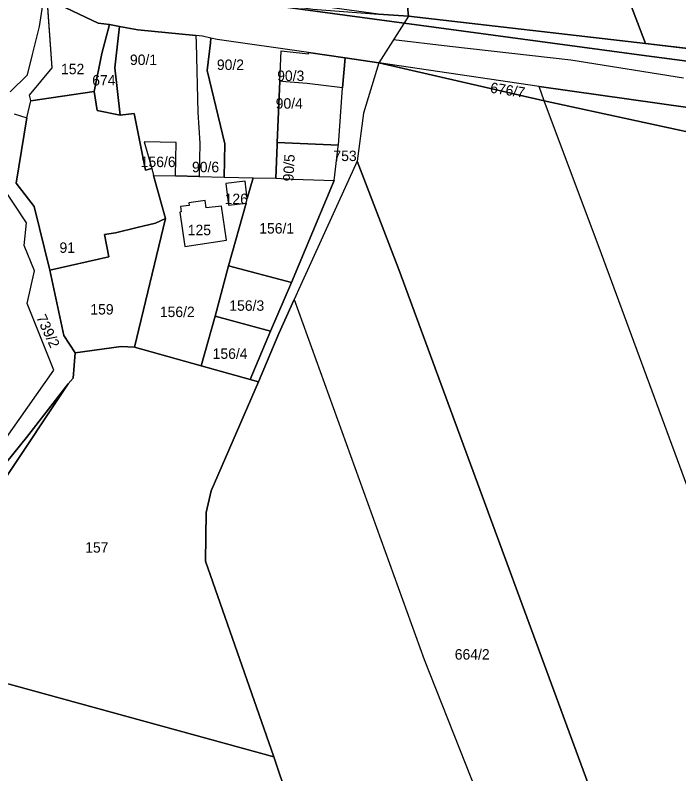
# Model space of a CAD drawing. Extents: x -629983 to -626385, y -1072828 to -1067897.
# Drawn here: x -627663.6 to -627472.6, y -1071057.2 to -1070839 of the extents above; entities that cross this region are included whole.
import ezdxf

# ---------------------------------------------------------------- set-up
doc = ezdxf.new("R2010")
doc.units = 0
for name, color, linetype in [('Parcela nároku', 7, 'Continuous'), ('Parcelní číslo', 7, 'Continuous'), ('Plocha PÚ', 7, 'Continuous'), ('Silnice ŘSD', 7, 'Continuous'), ('Vnitřní obvod_šetřený', 7, 'Continuous'), ('voda', 7, 'Continuous')]:
    doc.layers.add(name, color=color, linetype=linetype)

msp = doc.modelspace()

# ---------------------------------------------------------------- linework, layer by layer
at = {"layer": 'Parcela nároku'}
for points in [[(-627526.57, -1070644.43), (-627524.44, -1070643.36), (-627494.54, -1070708.53), (-627485.16, -1070729.61), (-627467.69, -1070772.62), (-627459.42, -1070795.95), (-627450.33, -1070820.66), (-627444.51, -1070837.95), (-627440.33, -1070852.16), (-627482.19, -1070847.21), (-627487.27, -1070833.79), (-627496.33, -1070806.96), (-627518.25, -1070750.64), (-627541.19, -1070696.77), (-627538.48, -1070690.73)], [(-627563.86, -1070797.46), (-627518.25, -1070750.64), (-627496.33, -1070806.96), (-627487.27, -1070833.79), (-627482.19, -1070847.21), (-627550.43, -1070839.35), (-627551.35, -1070829.88), (-627559.66, -1070813.03)], [(-627585.68, -1070829.2), (-627579.07, -1070829.7), (-627577.79, -1070812.83), (-627577.49, -1070808.9), (-627576.95, -1070801.82), (-627584.38, -1070801.52), (-627585.54, -1070801.48), (-627574.73, -1070788.94), (-627565.24, -1070790.87), (-627563.86, -1070797.46), (-627559.66, -1070813.03), (-627551.35, -1070829.88), (-627550.43, -1070839.35), (-627559.06, -1070838.71), (-627586.44, -1070835.03)], [(-627652.62, -1070835.22), (-627639.66, -1070841.36), (-627636.46, -1070841.76), (-627638.61, -1070850.01), (-627640.81, -1070860.95), (-627659.11, -1070863.69), (-627659.08, -1070863.54), (-627659.42, -1070862.08), (-627652.97, -1070854.15), (-627654.46, -1070832.77), (-627653.63, -1070833.11)], [(-627634.88, -1070854.16), (-627633.39, -1070867.78), (-627640, -1070866.44), (-627640.81, -1070860.95), (-627638.61, -1070850.01), (-627636.46, -1070841.76), (-627633.54, -1070842.29), (-627633.82, -1070844.77)], [(-627617.44, -1070885.25), (-627617.21, -1070875.65), (-627626.43, -1070875.42), (-627624.3, -1070883.1), (-627626.04, -1070883.58), (-627629.3, -1070867.33), (-627633.39, -1070867.78), (-627634.88, -1070854.16), (-627633.82, -1070844.77), (-627633.54, -1070842.29), (-627628.29, -1070843.23), (-627611.6, -1070844.91), (-627611.54, -1070847.12), (-627611.03, -1070867.03), (-627610.4, -1070875.82), (-627610.64, -1070885.42)], [(-627603.21, -1070875.99), (-627608.34, -1070854.9), (-627607.42, -1070846.96), (-627607.27, -1070845.65), (-627609.71, -1070845.1), (-627611.6, -1070844.91), (-627611.54, -1070847.12), (-627611.03, -1070867.03), (-627610.4, -1070875.82), (-627610.64, -1070885.42), (-627603.44, -1070885.59)], [(-627579.17, -1070849.78), (-627605.49, -1070846.05), (-627607.27, -1070845.65), (-627607.42, -1070846.96), (-627608.34, -1070854.9), (-627603.21, -1070875.99), (-627603.44, -1070885.59), (-627595.14, -1070885.79), (-627588.59, -1070885.95), (-627588.19, -1070876.36), (-627588.16, -1070875.63), (-627587.42, -1070858.02), (-627587.06, -1070849.33), (-627585.33, -1070849.46), (-627579.18, -1070850.12)], [(-627579.18, -1070850.12), (-627579.17, -1070849.78), (-627568.66, -1070851.27), (-627569.39, -1070859.94), (-627579.54, -1070858.65), (-627585.68, -1070858.16), (-627587.42, -1070858.02), (-627587.06, -1070849.33), (-627585.33, -1070849.46)], [(-627571.82, -1070886.58), (-627570.62, -1070876.79), (-627570.59, -1070876.37), (-627569.39, -1070859.94), (-627568.66, -1070851.27), (-627558.97, -1070852.76), (-627563.32, -1070867.25), (-627565.13, -1070881.01), (-627581.51, -1070916.75), (-627583.31, -1070920.78), (-627587.7, -1070930.63), (-627593.56, -1070944.49), (-627595.94, -1070943.82), (-627590.07, -1070929.9), (-627584.09, -1070915.91)], [(-627425.39, -1071101.61), (-627464.39, -1070990.31), (-627494.83, -1070907.68), (-627511.34, -1070863.62), (-627558.97, -1070852.76), (-627563.32, -1070867.25), (-627565.13, -1070881.01), (-627553.22, -1070912.19), (-627487.28, -1071091.1), (-627484.82, -1071098.49), (-627477.62, -1071120.08), (-627464.68, -1071117.19), (-627425.29, -1071264.47), (-627411.23, -1071265.41), (-627404.64, -1071260.81), (-627372.04, -1071256.74)], [(-627511.34, -1070863.62), (-627512.8, -1070859.53), (-627558.97, -1070852.76)], [(-627585.68, -1070858.16), (-627587.42, -1070858.02), (-627588.16, -1070875.63), (-627570.59, -1070876.37), (-627569.39, -1070859.94), (-627579.54, -1070858.65)], [(-627629.3, -1070867.33), (-627626.04, -1070883.58), (-627624.3, -1070883.1), (-627623.74, -1070885.1), (-627620.3, -1070897.5), (-627623.24, -1070898.85), (-627628.44, -1070900.12), (-627634.71, -1070901.66), (-627637.92, -1070902.08), (-627636.66, -1070908.55), (-627653.57, -1070912.37), (-627658.1, -1070894.07), (-627663.33, -1070887.32), (-627660.19, -1070868.57), (-627659.11, -1070863.69), (-627640.81, -1070860.95), (-627640, -1070866.44), (-627633.39, -1070867.78)], [(-627400.11, -1070875.43), (-627378.98, -1070876.68), (-627383.46, -1070880.08), (-627397.15, -1070881.84), (-627416.76, -1070883.94), (-627458.27, -1070875.13), (-627511.34, -1070863.62), (-627512.8, -1070859.53)], [(-627511.34, -1070863.62), (-627458.27, -1070875.13), (-627414.24, -1070975.53), (-627351.5, -1071134.14), (-627344.19, -1071153.05), (-627310.58, -1071241.74), (-627330.46, -1071244.09), (-627344.95, -1071240.94), (-627370.43, -1071256.59), (-627372.04, -1071256.74), (-627425.39, -1071101.61), (-627464.39, -1070990.31), (-627494.83, -1070907.68)], [(-627617.21, -1070875.65), (-627626.43, -1070875.42), (-627624.3, -1070883.1), (-627623.74, -1070885.1), (-627617.44, -1070885.25)], [(-627588.19, -1070876.36), (-627588.59, -1070885.95), (-627583.69, -1070886.15), (-627571.82, -1070886.58), (-627570.62, -1070876.79), (-627570.59, -1070876.37), (-627588.16, -1070875.63)], [(-627487.28, -1071091.1), (-627553.22, -1070912.19), (-627565.13, -1070881.01), (-627581.51, -1070916.75), (-627583.31, -1070920.78), (-627545.93, -1071024.35), (-627512.14, -1071109.63), (-627484.82, -1071098.49)], [(-627629.23, -1070934.48), (-627620.3, -1070897.5), (-627623.74, -1070885.1), (-627617.44, -1070885.25), (-627610.64, -1070885.42), (-627603.44, -1070885.59), (-627595.14, -1070885.79), (-627596.8, -1070891.75), (-627597.42, -1070886.78), (-627602.98, -1070887.48), (-627602.2, -1070893.69), (-627597.16, -1070893.06), (-627602.19, -1070911.15), (-627606.01, -1070925.59), (-627610.1, -1070939.85)], [(-627596.8, -1070891.75), (-627597.42, -1070886.78), (-627602.98, -1070887.48), (-627602.2, -1070893.69), (-627597.16, -1070893.06)], [(-627597.16, -1070893.06), (-627596.8, -1070891.75), (-627595.14, -1070885.79), (-627588.59, -1070885.95), (-627583.69, -1070886.15), (-627571.82, -1070886.58), (-627584.09, -1070915.91), (-627602.19, -1070911.15)], [(-627604.24, -1070893.94), (-627608.58, -1070894.48), (-627608.92, -1070892.32), (-627613.59, -1070892.97), (-627613.48, -1070893.73), (-627616.04, -1070894.09), (-627615.83, -1070895.59), (-627616.18, -1070895.64), (-627614.73, -1070905.53), (-627602.8, -1070903.78)], [(-627616.18, -1070895.64), (-627614.73, -1070905.53), (-627602.8, -1070903.78), (-627604.24, -1070893.94), (-627608.58, -1070894.48), (-627608.92, -1070892.32), (-627613.59, -1070892.97), (-627613.48, -1070893.73), (-627616.04, -1070894.09), (-627615.83, -1070895.59)], [(-627628.44, -1070900.12), (-627623.24, -1070898.85), (-627620.3, -1070897.5), (-627629.23, -1070934.48), (-627633.04, -1070934.28), (-627646.35, -1070936.1), (-627649.55, -1070931.15), (-627653.57, -1070912.37), (-627636.66, -1070908.55), (-627637.92, -1070902.08), (-627634.71, -1070901.66)], [(-627602.19, -1070911.15), (-627584.09, -1070915.91), (-627590.07, -1070929.9), (-627606.01, -1070925.59)], [(-627610.1, -1070939.85), (-627606.01, -1070925.59), (-627590.07, -1070929.9), (-627595.94, -1070943.82)], [(-627633.04, -1070934.28), (-627629.23, -1070934.48), (-627610.1, -1070939.85), (-627595.94, -1070943.82), (-627593.56, -1070944.49), (-627607.17, -1070975.87), (-627608.65, -1070982.03), (-627608.85, -1070996.03), (-627589.14, -1071052.37), (-627677.94, -1071028.02), (-627680.89, -1071002.55), (-627672.57, -1070984.19), (-627666.8, -1070972.82), (-627648.36, -1070945.08), (-627646.91, -1070943.45), (-627646.35, -1070936.1)], [(-627681.06, -1070995.72), (-627672.12, -1070974.94), (-627660.33, -1070960.45), (-627648.36, -1070945.08), (-627666.8, -1070972.82), (-627672.57, -1070984.19), (-627680.89, -1071002.55), (-627677.94, -1071028.02), (-627680.98, -1071027.09), (-627684.77, -1071002.85)], [(-627538.56, -1071194.21), (-627524.91, -1071234.88), (-627555.07, -1071238.31), (-627565.67, -1071214.8), (-627570.33, -1071210.92), (-627571.88, -1071209.62), (-627592.75, -1071192.23), (-627608.51, -1071161.77), (-627619.56, -1071140.72), (-627630.41, -1071134.09), (-627635.39, -1071116.68), (-627654.32, -1071103.18), (-627673.05, -1071079.5), (-627680.55, -1071070.62), (-627678.61, -1071056.69), (-627676.31, -1071044.06), (-627676.33, -1071041.64), (-627677.94, -1071028.02), (-627589.14, -1071052.37), (-627581.22, -1071076.02), (-627572.29, -1071106.16), (-627556.31, -1071148.68), (-627546.27, -1071173.51)]]:
    msp.add_lwpolyline(points, close=True, dxfattribs=at)
for points in [[(-627400.11, -1070875.43), (-627512.8, -1070859.53), (-627558.97, -1070852.76), (-627568.66, -1070851.27), (-627579.17, -1070849.78), (-627605.49, -1070846.05), (-627607.27, -1070845.65), (-627609.71, -1070845.1), (-627611.6, -1070844.91), (-627628.29, -1070843.23), (-627633.54, -1070842.29), (-627636.46, -1070841.76), (-627639.66, -1070841.36), (-627652.62, -1070835.22), (-627653.63, -1070833.11), (-627652.63, -1070822.89), (-627640.16, -1070825.05), (-627626.84, -1070829.04), (-627627.2, -1070830.46), (-627620.63, -1070830.87), (-627604.79, -1070834.11), (-627597.84, -1070835.14), (-627483.4, -1070850.5), (-627424.93, -1070858.24)], [(-627424.93, -1070858.24), (-627483.4, -1070850.5), (-627597.84, -1070835.14), (-627604.79, -1070834.11), (-627620.63, -1070830.87), (-627627.2, -1070830.46), (-627626.84, -1070829.04), (-627640.16, -1070825.05), (-627620.1, -1070828.53), (-627615.82, -1070829.54), (-627602.88, -1070832.7), (-627591.91, -1070834.77), (-627586.57, -1070836.01), (-627577.95, -1070837.3), (-627559.06, -1070838.71), (-627550.43, -1070839.35), (-627482.19, -1070847.21), (-627440.33, -1070852.16)], [(-627663.91, -1070867.45), (-627660.19, -1070868.57), (-627659.11, -1070863.69), (-627659.08, -1070863.54), (-627659.42, -1070862.08), (-627652.97, -1070854.15), (-627654.46, -1070832.77)], [(-627663.91, -1070867.45), (-627660.19, -1070868.57), (-627663.33, -1070887.32), (-627658.1, -1070894.07), (-627653.57, -1070912.37), (-627649.55, -1070931.15), (-627646.35, -1070936.1), (-627646.91, -1070943.45), (-627648.36, -1070945.08), (-627660.33, -1070960.45), (-627672.12, -1070974.94)], [(-627674.3, -1070972.05), (-627652.45, -1070941.16), (-627660.15, -1070921.94), (-627658.02, -1070912.6), (-627661.02, -1070905.28), (-627660.36, -1070898.79), (-627667.8, -1070887.49)], [(-627674.3, -1070972.05), (-627652.45, -1070941.16), (-627660.15, -1070921.94), (-627658.02, -1070912.6), (-627661.02, -1070905.28), (-627660.36, -1070898.79), (-627667.8, -1070887.49)], [(-627462.29, -1071257.52), (-627473.28, -1071254.08), (-627486.91, -1071260.34), (-627498.79, -1071255.3), (-627500.58, -1071252.88), (-627507.1, -1071242.82), (-627524.91, -1071234.88), (-627538.56, -1071194.21), (-627546.27, -1071173.51), (-627556.31, -1071148.68), (-627572.29, -1071106.16), (-627581.22, -1071076.02), (-627589.14, -1071052.37), (-627608.85, -1070996.03), (-627608.65, -1070982.03), (-627607.17, -1070975.87), (-627593.56, -1070944.49), (-627587.7, -1070930.63), (-627583.31, -1070920.78), (-627545.93, -1071024.35), (-627512.14, -1071109.63), (-627484.82, -1071098.49), (-627477.62, -1071120.08), (-627464.68, -1071117.19)]]:
    msp.add_lwpolyline(points, dxfattribs=at)
at = {"layer": 'Plocha PÚ'}
msp.add_lwpolyline([(-627440.33, -1070852.16), (-627482.19, -1070847.21), (-627550.43, -1070839.35), (-627558.97, -1070852.76), (-627563.32, -1070867.25), (-627565.13, -1070881.01), (-627581.51, -1070916.75), (-627583.31, -1070920.78), (-627587.7, -1070930.63), (-627593.56, -1070944.49), (-627595.94, -1070943.82), (-627610.1, -1070939.85), (-627629.23, -1070934.48), (-627633.04, -1070934.28), (-627646.35, -1070936.1), (-627649.55, -1070931.15), (-627653.57, -1070912.37), (-627658.1, -1070894.07), (-627663.33, -1070887.32), (-627660.19, -1070868.57), (-627659.11, -1070863.69), (-627659.08, -1070863.54), (-627659.42, -1070862.08), (-627652.97, -1070854.15), (-627654.46, -1070832.77)], dxfattribs=at)
at = {"layer": 'Silnice ŘSD'}
for p, q in [((-627554.7, -1070846.06), (-627538.52, -1070847.92)), ((-627538.52, -1070847.92), (-627503.72, -1070851.92)), ((-627503.72, -1070851.92), (-627471.23, -1070857.06))]:
    msp.add_line(p, q, dxfattribs=at)
at = {"layer": 'Vnitřní obvod_šetřený'}
for p, q in [((-627652.97, -1070854.15), (-627654.46, -1070832.77)), ((-627550.43, -1070839.35), (-627558.97, -1070852.76)), ((-627482.19, -1070847.21), (-627550.43, -1070839.35)), ((-627440.33, -1070852.16), (-627482.19, -1070847.21)), ((-627558.97, -1070852.76), (-627563.32, -1070867.25)), ((-627659.42, -1070862.08), (-627652.97, -1070854.15)), ((-627660.19, -1070868.57), (-627659.11, -1070863.69)), ((-627659.08, -1070863.54), (-627659.42, -1070862.08)), ((-627659.11, -1070863.69), (-627659.08, -1070863.54)), ((-627563.32, -1070867.25), (-627565.13, -1070881.01)), ((-627663.33, -1070887.32), (-627660.19, -1070868.57)), ((-627565.13, -1070881.01), (-627581.51, -1070916.75)), ((-627658.1, -1070894.07), (-627663.33, -1070887.32)), ((-627653.57, -1070912.37), (-627658.1, -1070894.07)), ((-627649.55, -1070931.15), (-627653.57, -1070912.37)), ((-627581.51, -1070916.75), (-627583.31, -1070920.78)), ((-627583.31, -1070920.78), (-627587.7, -1070930.63)), ((-627646.35, -1070936.1), (-627649.55, -1070931.15)), ((-627587.7, -1070930.63), (-627593.56, -1070944.49)), ((-627633.04, -1070934.28), (-627646.35, -1070936.1)), ((-627629.23, -1070934.48), (-627633.04, -1070934.28)), ((-627610.1, -1070939.85), (-627629.23, -1070934.48)), ((-627595.94, -1070943.82), (-627610.1, -1070939.85)), ((-627593.56, -1070944.49), (-627595.94, -1070943.82))]:
    msp.add_line(p, q, dxfattribs=at)
at = {"layer": 'voda'}
msp.add_lwpolyline([(-627664.98, -1070861.05), (-627660.03, -1070856.22), (-627658.57, -1070850.37), (-627656.55, -1070842.28), (-627655.43, -1070834.77), (-627654.64, -1070830.85)], dxfattribs=at)

# ---------------------------------------------------------------- texts
at = {"layer": 'Parcelní číslo'}
for s, p in [('90/1', (-627630.55, -1070853.36)), ('90/2', (-627605.54, -1070854.79)), ('152', (-627650.39, -1070856.02)), ('90/3', (-627588.19, -1070857.96)), ('674', (-627641.41, -1070859.25)), ('90/4', (-627588.61, -1070865.92)), ('753', (-627572, -1070880.99)), ('156/6', (-627627.46, -1070882.72)), ('90/6', (-627612.7, -1070884.2)), ('126', (-627603.31, -1070893.36)), ('156/1', (-627593.35, -1070901.84)), ('125', (-627613.92, -1070902.32)), ('91', (-627650.83, -1070907.39)), ('159', (-627641.95, -1070925.13)), ('156/2', (-627621.95, -1070925.86)), ('156/3', (-627601.96, -1070924.05)), ('156/4', (-627606.76, -1070937.88)), ('157', (-627643.43, -1070993.61)), ('664/2', (-627537.09, -1071024.37))]:
    msp.add_text(s, height=3, dxfattribs=at).set_placement(p)
for s, rotation, p in [('676/7', 351.267, (-627527.06, -1070861.28)), ('90/5', 86.7013, (-627583.54, -1070886.92)), ('739/2', 295.2069, (-627657.61, -1070925.97))]:
    msp.add_text(s, height=3, rotation=rotation, dxfattribs=at).set_placement(p)

doc.saveas('drawing.dxf')
